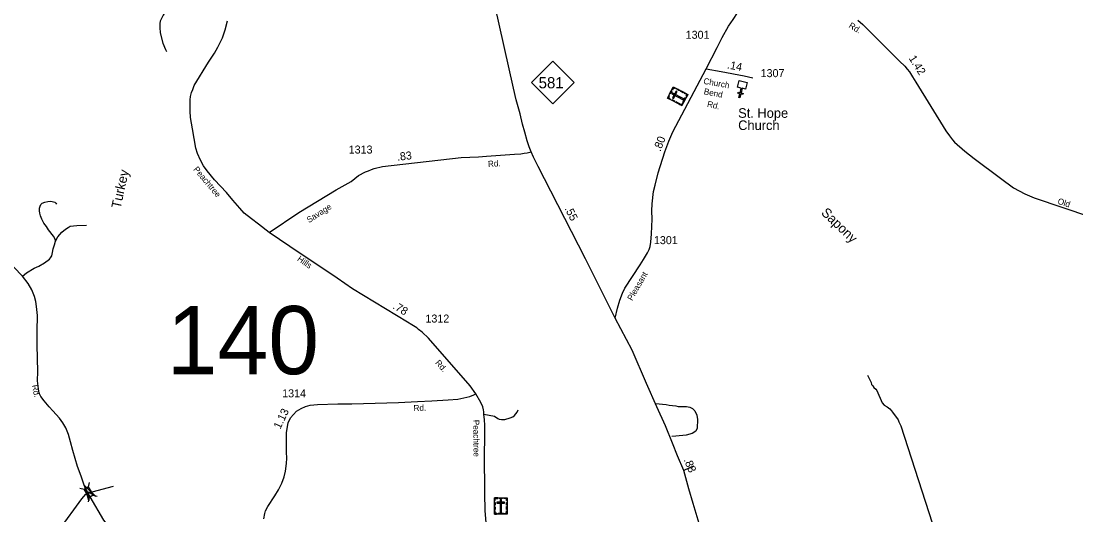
# Model space of a CAD drawing. Extents: x 2220236 to 2384410, y 720751 to 894131.
# Drawn here: x 2253834 to 2270312, y 805050 to 812774 of the extents above; entities that cross this region are included whole.
import ezdxf

# ---------------------------------------------------------------- set-up
doc = ezdxf.new("R2010")
doc.units = 0
doc.layers.add('Default', color=7, linetype='Continuous')

msp = doc.modelspace()

# ---------------------------------------------------------------- linework, layer by layer
at = {"layer": 'Default'}
for p, q in [((2254754, 805470), (2254820, 805453)), ((2254898, 805556), (2254881, 805489)), ((2254899, 805323), (2254882, 805257)), ((2254958, 805359), (2255025, 805342))]:
    msp.add_line(p, q, dxfattribs=at)
for points in [[(2261803, 810731), (2261771, 810808), (2261740, 810901), (2261704, 811037), (2261665, 811162), (2261628, 811324), (2261570, 811541), (2261526, 811727), (2261236, 813027), (2261148, 813411), (2261136, 813482), (2261107, 813594), (2260791, 814615), (2260703, 814878), (2260619, 815103), (2260553, 815242)], [(2264536, 812029), (2264709, 812360), (2264787, 812519), (2264887, 812696), (2264956, 812801), (2265025, 812901), (2265067, 812954), (2265118, 813012), (2265182, 813069), (2265231, 813107), (2265283, 813138), (2265406, 813193), (2265645, 813279)], [(2257096, 812976), (2256867, 813012), (2256566, 813056), (2256399, 813068), (2256331, 813070), (2256265, 813050), (2256196, 813019), (2256153, 812994), (2256116, 812953), (2256081, 812907), (2256052, 812868), (2256031, 812822), (2256007, 812771), (2256000, 812734), (2256000, 812672), (2256007, 812589), (2256050, 812430), (2256089, 812329), (2256107, 812297)], [(2257709, 809468), (2257542, 809596), (2257431, 809682), (2257319, 809767), (2257249, 809850), (2257140, 809971), (2257041, 810093), (2256857, 810291), (2256739, 810433), (2256684, 810509), (2256636, 810598), (2256591, 810704), (2256566, 810786), (2256510, 811086), (2256479, 811267), (2256473, 811364), (2256473, 811433), (2256475, 811507), (2256477, 811542), (2256483, 811596), (2256498, 811655), (2256518, 811706), (2256540, 811767), (2256760, 812130), (2256853, 812274), (2256906, 812367), (2256981, 812512), (2256997, 812558), (2257022, 812637), (2257061, 812775)], [(2266903, 812789), (2266984, 812720), (2267057, 812648), (2267182, 812520), (2267557, 812145), (2267637, 812071), (2267676, 812022), (2267710, 811979), (2267761, 811904), (2267812, 811819), (2268279, 811057), (2268336, 810977), (2268384, 810916), (2268415, 810882), (2268576, 810738), (2268721, 810627), (2269133, 810315), (2269335, 810165), (2269514, 810073), (2269658, 810008), (2271420, 809416), (2271712, 809306)], [(2263116, 808127), (2263150, 808283), (2263188, 808408), (2263228, 808518), (2263266, 808595), (2263507, 808959), (2263556, 809044), (2263617, 809150), (2263647, 809203), (2263660, 809248), (2263673, 809318), (2263684, 809444), (2263692, 809678), (2263689, 809806), (2263692, 809916), (2263714, 810108), (2263741, 810208), (2263785, 810401), (2263890, 810731), (2263955, 810898), (2264017, 811044), (2264536, 812029)], [(2264536, 812029), (2264770, 811987), (2265127, 811918), (2265267, 811886)], [(2257709, 809468), (2258174, 809780), (2258758, 810136), (2258993, 810264), (2259105, 810357), (2259216, 810416), (2259261, 810434), (2259309, 810455), (2259349, 810469), (2259479, 810498), (2260708, 810640), (2260978, 810652), (2261102, 810659), (2261396, 810680), (2261541, 810692), (2261642, 810699), (2261693, 810707), (2261742, 810714), (2261803, 810731)], [(2263116, 808127), (2262650, 809056), (2262112, 810114), (2261914, 810500), (2261841, 810646), (2261803, 810731)], [(2254374, 809332), (2254364, 809364), (2254342, 809408), (2254263, 809509), (2254232, 809559), (2254192, 809612), (2254159, 809674), (2254137, 809728), (2254127, 809770), (2254120, 809807), (2254122, 809849), (2254132, 809879), (2254143, 809904), (2254165, 809924), (2254203, 809940), (2254251, 809952), (2254297, 809957), (2254363, 809943), (2254379, 809926), (2254385, 809912)], [(2254374, 809332), (2254407, 809400), (2254469, 809471), (2254529, 809520), (2254568, 809547), (2254599, 809564), (2254703, 809578), (2254856, 809583)], [(2260939, 806944), (2260850, 807067), (2260197, 807812), (2260097, 807909), (2260044, 807949), (2260016, 807974), (2259940, 808022), (2259871, 808067), (2259009, 808587), (2258770, 808753), (2258033, 809249), (2257709, 809468)], [(2253857, 808784), (2253921, 808837), (2254039, 808910), (2254111, 808943), (2254200, 808995), (2254277, 809051), (2254293, 809071), (2254312, 809100), (2254324, 809156), (2254335, 809210), (2254357, 809276), (2254374, 809332)], [(2254914, 805335), (2254879, 805396), (2254822, 805518), (2254772, 805655), (2254718, 805808), (2254645, 806058), (2254604, 806195), (2254575, 806309), (2254535, 806412), (2254488, 806491), (2254432, 806561), (2254382, 806623), (2254331, 806679), (2254272, 806743), (2254195, 806834), (2254143, 806903), (2254119, 806954), (2254106, 807021), (2254090, 807147), (2254094, 807293), (2254092, 807496), (2254087, 807709), (2254086, 807925), (2254091, 808167), (2254074, 808308), (2254064, 808390), (2254043, 808467), (2254001, 808570), (2253944, 808668), (2253857, 808784), (2253456, 809196)], [(2265166, 802316), (2264998, 802699), (2264880, 802978), (2264816, 803125), (2264720, 803401), (2264665, 803633), (2264639, 803742), (2264546, 804235), (2264526, 804404), (2264493, 804596), (2264444, 804862), (2264331, 805227), (2264267, 805459), (2264185, 805745), (2264088, 805972), (2264009, 806172), (2263900, 806444), (2263766, 806740), (2263604, 807106), (2263378, 807626), (2263116, 808127)], [(2267056, 807236), (2267113, 807120), (2267117, 807090), (2267142, 807068), (2267154, 807042), (2267186, 807018), (2267202, 806997), (2267286, 806801), (2267317, 806767), (2267362, 806739), (2267406, 806711), (2267431, 806680), (2267447, 806655), (2267505, 806581), (2267524, 806552), (2267536, 806538), (2267548, 806508), (2267579, 806444), (2268122, 804750)], [(2257625, 804989), (2257641, 805071), (2257654, 805113), (2257688, 805183), (2257796, 805348), (2257857, 805444), (2257907, 805545), (2257944, 805647), (2257967, 805733), (2257980, 805853), (2257983, 805939), (2257980, 806033), (2257980, 806261), (2257982, 806340), (2257995, 806427), (2258005, 806493), (2258030, 806545), (2258042, 806570), (2258138, 806671), (2258209, 806713), (2258275, 806744), (2258349, 806768), (2258467, 806777), (2258780, 806785), (2259003, 806789), (2259728, 806810), (2260029, 806824), (2260248, 806835), (2260504, 806852), (2260656, 806863), (2260749, 806881), (2260846, 806900), (2260908, 806927), (2260939, 806944)], [(2261106, 804864), (2261086, 805120), (2261079, 805383), (2261077, 805591), (2261073, 805800), (2261077, 806456), (2261071, 806538), (2261065, 806625), (2261063, 806660), (2261059, 806693), (2261046, 806741), (2261015, 806807), (2260939, 806944)], [(2263743, 806791), (2263910, 806775), (2263957, 806767), (2264060, 806758), (2264100, 806747), (2264229, 806745), (2264279, 806737), (2264325, 806717), (2264360, 806676), (2264388, 806611), (2264398, 806543), (2264395, 806409), (2264373, 806360), (2264317, 806326), (2264221, 806298), (2264060, 806282), (2264002, 806274)], [(2261065, 806625), (2261230, 806596), (2261281, 806559), (2261305, 806547), (2261339, 806541), (2261365, 806542), (2261391, 806544), (2261472, 806569), (2261514, 806585), (2261544, 806603), (2261586, 806658), (2261601, 806696)], [(2264340, 805813), (2264334, 805810), (2264185, 805745)], [(2254781, 805304), (2254844, 805377), (2254889, 805405), (2254946, 805412), (2255276, 805502)], [(2251743, 799520), (2251692, 799626), (2251690, 799902), (2251817, 800670), (2252019, 801420), (2252200, 801679), (2252374, 801780), (2252439, 801956), (2252597, 802068), (2252794, 802428), (2252882, 802810), (2253152, 803378), (2253235, 803439), (2253532, 803521), (2253551, 803592), (2253526, 803671), (2253528, 803719), (2253604, 804258), (2253660, 804424), (2253793, 804483), (2254076, 804527), (2254234, 804638), (2254432, 804821), (2254781, 805304)], [(2255579, 803736), (2255574, 803891), (2255574, 803962), (2255580, 804078), (2255582, 804179), (2255601, 804315), (2255600, 804349), (2255594, 804402), (2255580, 804450), (2255547, 804516), (2255499, 804574), (2255433, 804636), (2255359, 804696), (2255249, 804810), (2255125, 804970), (2254914, 805335)]]:
    msp.add_lwpolyline(points, dxfattribs=at)
for points in [[(2261810, 811812), (2262143, 812145), (2262476, 811812), (2262143, 811479)], [(2265153, 811710), (2265098, 811723), (2265081, 811649), (2265112, 811642), (2265108, 811626), (2265077, 811634), (2265063, 811575), (2265048, 811579), (2265061, 811637), (2265030, 811644), (2265034, 811660), (2265065, 811653), (2265082, 811727), (2265026, 811740), (2265050, 811844), (2265177, 811814)], [(2263931, 811570), (2264023, 811746), (2264249, 811627), (2264156, 811451)], [(2263965, 811635), (2263989, 811681), (2263999, 811676), (2263975, 811630)], [(2264062, 811726), (2264056, 811716), (2264028, 811731), (2264009, 811695), (2263999, 811700), (2264023, 811746)], [(2264010, 811574), (2264026, 811565), (2264081, 811670), (2264065, 811678)], [(2264121, 811682), (2264083, 811702), (2264088, 811712), (2264126, 811692)], [(2264179, 811651), (2264141, 811671), (2264146, 811681), (2264185, 811661)], [(2263969, 811550), (2263974, 811560), (2263946, 811575), (2263965, 811610), (2263955, 811616), (2263931, 811570)], [(2264034, 811515), (2263996, 811535), (2264001, 811545), (2264040, 811525)], [(2264007, 811653), (2263999, 811636), (2264178, 811542), (2264187, 811558)], [(2264094, 811484), (2264056, 811504), (2264061, 811514), (2264099, 811494)], [(2264172, 811507), (2264212, 811582), (2264222, 811577), (2264182, 811502)], [(2264233, 811598), (2264223, 811603), (2264233, 811623), (2264197, 811642), (2264203, 811651), (2264249, 811627)], [(2264171, 811480), (2264161, 811486), (2264151, 811466), (2264115, 811485), (2264110, 811475), (2264156, 811451)], [(2254881, 805489), (2254958, 805359), (2254898, 805323), (2254820, 805453)], [(2254894, 805275), (2254826, 805509), (2255002, 805340), (2254889, 805405)], [(2261228, 805319), (2261427, 805319), (2261427, 805064), (2261228, 805064)], [(2261228, 805275), (2261239, 805275), (2261239, 805308), (2261279, 805308), (2261279, 805319), (2261228, 805319)], [(2261268, 805251), (2261268, 805232), (2261386, 805232), (2261386, 805251)], [(2261302, 805319), (2261353, 805319), (2261353, 805307), (2261302, 805307)], [(2261337, 805289), (2261318, 805289), (2261318, 805087), (2261337, 805087)], [(2261427, 805275), (2261415, 805275), (2261415, 805307), (2261375, 805307), (2261375, 805319), (2261427, 805319)], [(2261228, 805201), (2261228, 805244), (2261239, 805244), (2261239, 805201)], [(2261228, 805134), (2261228, 805177), (2261239, 805177), (2261239, 805134)], [(2261261, 805064), (2261261, 805076), (2261239, 805076), (2261239, 805116), (2261228, 805116), (2261228, 805064)], [(2261394, 805064), (2261394, 805075), (2261416, 805075), (2261416, 805116), (2261427, 805116), (2261427, 805064)], [(2261415, 805202), (2261415, 805246), (2261427, 805246), (2261427, 805202)], [(2261415, 805136), (2261415, 805180), (2261427, 805180), (2261427, 805136)], [(2261285, 805075), (2261370, 805075), (2261370, 805064), (2261285, 805064)]]:
    msp.add_lwpolyline(points, close=True, dxfattribs=at)

# ---------------------------------------------------------------- texts
for s, height, rotation, p in [('Rd.', 95, 328.3061, (2266754, 812679)), ('1.42', 125, 302.0887, (2267696, 812192)), ('.14', 125, 349.0765, (2264857, 812034)), ('Church', 95, 349.9326, (2264488, 811792)), ('Bend', 95, 349.0765, (2264493, 811631)), ('Rd.', 95, 346.8925, (2264544, 811436)), ('.80', 125, 68.866, (2263821, 810726)), ('.83', 125, 6.591, (2259713, 810588)), ('Rd.', 95, 4.0319, (2261131, 810491)), ('Turkey', 150, 77.654, (2255388, 809833)), ('Peachtree', 95, 309.894, (2256520, 810451)), ('Savage', 95, 32.7972, (2258332, 809613)), ('Old', 95, 341.1235, (2270017, 809920)), ('.55', 125, 296.9374, (2262321, 809842)), ('Sapony', 150, 316.1065, (2266322, 809763)), ('Hills', 95, 325.6935, (2258139, 809032)), ('Pleasant', 95, 60.0028, (2263379, 808392)), ('.78', 125, 328.926, (2259630, 808285)), ('Rd.', 95, 311.6215, (2260297, 807424)), ('Rd.', 95, 282.8034, (2254000, 807075)), ('Rd.', 95, 1.8311, (2259966, 806674)), ('1.13', 125, 64.3736, (2257883, 806383)), ('Peachtree', 95, 270.5452, (2260897, 806537)), ('.88', 125, 293.0124, (2264182, 805912))]:
    msp.add_text(s, height=height, rotation=rotation, dxfattribs=at).set_placement(p)
for s, height, p in [('1301', 125, (2264216, 812497)), ('1307', 125, (2265387, 811897)), ('581', 175, (2261919, 811722)), ('St. Hope', 150, (2265036, 811261)), ('Church', 150, (2265036, 811070)), ('1313', 125, (2258952, 810702)), ('1301', 125, (2263720, 809285)), ('140', 1066.3, (2256110, 807251)), ('1312', 125, (2260151, 808059)), ('1314', 125, (2257913, 806889))]:
    msp.add_text(s, height=height, dxfattribs=at).set_placement(p)

doc.saveas('drawing.dxf')
